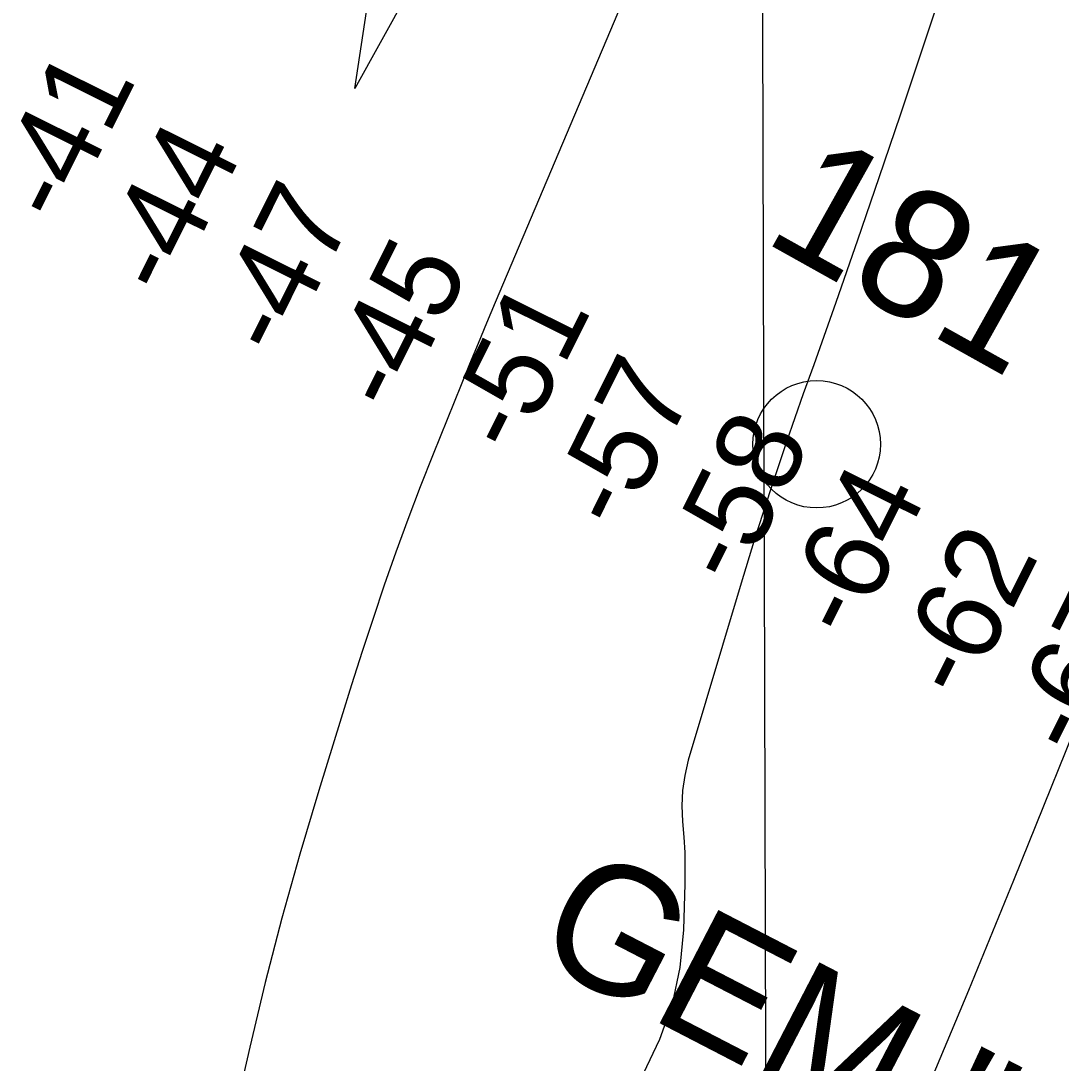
# Model space of a CAD drawing. Extents: x 3361039 to 3398939, y 576572 to 602007.
# Drawn here: x 3385606 to 3386421, y 598551 to 599369 of the extents above; entities that cross this region are included whole.
import ezdxf

# ---------------------------------------------------------------- set-up
doc = ezdxf.new("R2010")
doc.units = 0
for name, color, linetype in [('V-CHAN-NAID', 7, 'Continuous'), ('V-GRID-MAJR', 7, 'Continuous'), ('V-RIVR-IDEN', 7, 'Continuous'), ('V-RIVR-MILE', 7, 'Continuous'), ('V-RIVR-RANG', 7, 'Continuous'), ('V-STRM-FLOW', 7, 'Continuous'), ('V-TOPO-MAJR', 7, 'Continuous'), ('V-TOPO-MINR', 7, 'Continuous')]:
    doc.layers.add(name, color=color, linetype=linetype)

msp = doc.modelspace()

# ---------------------------------------------------------------- linework, layer by layer
at = {"layer": 'V-GRID-MAJR'}
msp.add_spline([(3386238.02, 582015.196), (3386220.397, 588073.2390000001), (3386202.7660000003, 594134.366), (3386185.134, 600195.512), (3386185.125, 600198.577)], degree=3, dxfattribs=at)
at = {"layer": 'V-RIVR-MILE'}
msp.add_circle((3386229.798, 599036.75), 50.00000000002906, dxfattribs=at)
at = {"layer": 'V-STRM-FLOW'}
msp.add_lwpolyline([(3385949.7826131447, 599463.8895496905), (3385867.735777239, 599315.8228458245), (3385892.9787267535, 599483.2085110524)], dxfattribs=at)
at = {"layer": 'V-TOPO-MAJR'}
msp.add_lwpolyline([(3386101.8116057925, 599442.4434024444), (3386070.898285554, 599368.1900453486), (3385977.6998779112, 599147.7730897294), (3385970.954578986, 599131.7155419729), (3385964.2595261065, 599115.6372095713), (3385957.639842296, 599099.527700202), (3385951.0704045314, 599083.3974061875), (3385929.035200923, 599028.9284271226), (3385918.96405776, 599003.41950811), (3385909.1805534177, 598977.8034896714), (3385899.8285073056, 598952.0268220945), (3385890.764100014, 598926.1430550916), (3385882.024353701, 598900.1435154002), (3385873.4296387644, 598874.0967890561), (3385865.052470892, 598847.9792827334), (3385856.820334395, 598821.8145897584), (3385839.3016158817, 598765.311763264), (3385824.428825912, 598715.3132857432), (3385810.3296249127, 598665.1071480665), (3385797.3908073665, 598614.5895201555), (3385785.2255787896, 598563.8642320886), (3385766.2403779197, 598480.4765174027)], dxfattribs=at)
at = {"layer": 'V-TOPO-MINR'}
for points in [[(3386445.7856874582, 599747.2422889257), (3386295.1696609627, 599294.8902165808), (3386278.6254781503, 599245.7658047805), (3386261.8569804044, 599196.7189447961), (3386244.752010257, 599147.7884125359), (3386227.422725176, 599098.9354320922), (3386219.266191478, 599076.1895762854), (3386206.155431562, 599038.6664501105), (3386193.455768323, 599001.0084154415), (3386181.372750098, 598963.1480180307), (3386169.7008285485, 598925.1527121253), (3386129.0475830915, 598788.860122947), (3386126.2706156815, 598777.025951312), (3386124.439332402, 598765.1032758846), (3386124.0265753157, 598753.047844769), (3386124.5595023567, 598740.9039098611), (3386125.583608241, 598728.6822978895), (3386126.287134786, 598716.4485598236), (3386126.509792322, 598704.1966326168), (3386126.411870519, 598691.9325793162), (3386125.4193857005, 598656.0234519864), (3386122.377864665, 598626.4157519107), (3386116.5400285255, 598597.5939942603), (3386106.5077197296, 598569.9511502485), (3386093.6790958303, 598543.0942486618)], [(3386448.6965380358, 598854.6957997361), (3386384.230560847, 598694.6763148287), (3386348.8070390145, 598608.3385368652), (3386312.654533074, 598522.3125962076)]]:
    msp.add_lwpolyline(points, dxfattribs=at)

# ---------------------------------------------------------------- texts
at = {"layer": 'V-CHAN-NAID'}
msp.add_text('GEM "180A" (180.9)', height=100.00000200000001, rotation=332.6150294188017, dxfattribs=at).set_placement((3386004.562280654, 598635.5667506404))
at = {"layer": 'V-RIVR-IDEN'}
msp.add_text('181', height=100.00000199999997, rotation=330.801606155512, dxfattribs=at).set_placement((3386186.2031719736, 599196.8013869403))
at = {"layer": 'V-RIVR-RANG'}
for s, p in [('-41', (3385638.94489501, 599206.6682731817)), ('-44', (3385722.244707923, 599149.6068386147)), ('-47', (3385810.364745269, 599102.227265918)), ('-45', (3385900.2469135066, 599058.3898378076)), ('-51', (3385995.6535585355, 599025.6511294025)), ('-57', (3386077.661408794, 598965.9921221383)), ('-58', (3386168.013745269, 598923.0992659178)), ('-64', (3386258.719707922, 598880.9148386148)), ('-62', (3386346.8387452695, 598833.5352659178)), ('-67', (3386436.250745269, 598788.753265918))]:
    msp.add_text(s, height=67.00000000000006, rotation=63.537805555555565, dxfattribs=at).set_placement(p)

doc.saveas('drawing.dxf')
